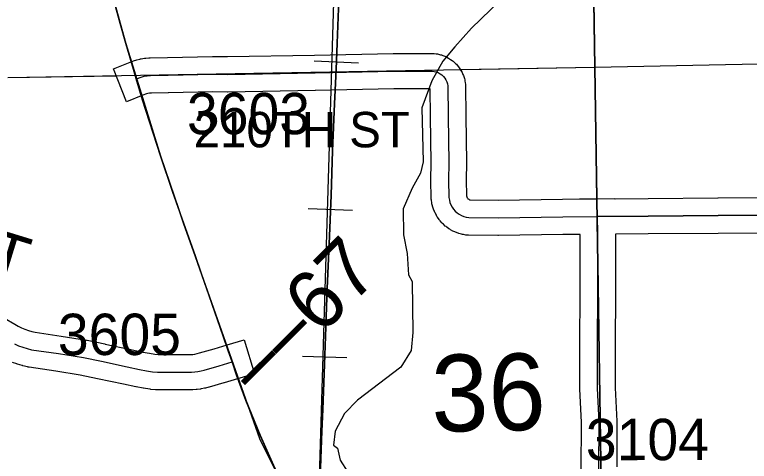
# Model space of a CAD drawing. Extents: x 23.6 to 68.7, y -63 to -29.
# Drawn here: x 43.662 to 44.905, y -45.271 to -44.515 of the extents above; entities that cross this region are included whole.
import ezdxf

# ---------------------------------------------------------------- set-up
doc = ezdxf.new("R2010")
doc.units = 0
for name, color, linetype in [('tdCoHydroRiver', 7, 'Continuous'), ('tdCoPriCL', 7, 'Continuous'), ('tdCoPrimary', 7, 'Continuous'), ('tdCoPriNonDiv', 7, 'Continuous'), ('tdCoPriNonDivCL', 7, 'Continuous'), ('tdCoRRCL', 7, 'Continuous'), ('tdCoSecRdNmbr', 7, 'Continuous'), ('tdCoSecRdTxt', 7, 'Continuous'), ('tdCoSecRteBand', 7, 'Continuous'), ('tdCoSecRteCL', 7, 'Continuous'), ('tdCoSectLine', 7, 'Continuous'), ('tdCoSectLinePart', 7, 'Continuous'), ('tdCoSectNmbr', 7, 'Continuous'), ('tdCoSurfEarth', 7, 'Continuous'), ('tdCoSurfGravel', 7, 'Continuous'), ('tdCoTwpBndry', 7, 'Continuous'), ('tdCoTwpBndryShd', 7, 'Continuous'), ('tdStHwyPriRefPost1', 7, 'Continuous')]:
    doc.layers.add(name, color=color, linetype=linetype)

msp = doc.modelspace()

# ---------------------------------------------------------------- linework, layer by layer
at = {"layer": 'tdCoHydroRiver'}
msp.add_lwpolyline([(44.5321, -44.444), (44.4352, -44.5381), (44.4071, -44.5699), (44.3868, -44.5938), (44.3681, -44.6271), (44.3512, -44.673), (44.3536, -44.7646), (44.3491, -44.7836), (44.3351, -44.8089), (44.3197, -44.8438), (44.3201, -44.888), (44.3267, -44.9195), (44.3286, -44.9558), (44.335, -44.9668), (44.3359, -45.0536), (44.333, -45.0836), (44.3159, -45.1122), (44.2422, -45.1682), (44.2204, -45.1905), (44.2049, -45.2206), (44.2019, -45.2443), (44.2083, -45.249), (44.2132, -45.2695), (44.226, -45.2899)], dxfattribs=at)
at = {"layer": 'tdCoPriCL'}
msp.add_lwpolyline([(44.1006, -45.2786), (44.0778, -45.2279), (44.0534, -45.1688), (44.0378, -45.1256), (44.0302, -45.1032), (44.0238, -45.0842), (44.0154, -45.0595), (43.9868, -44.9784), (43.9683, -44.9251), (43.9481, -44.8684), (43.9416, -44.8494), (43.9296, -44.8144), (43.9089, -44.754), (43.8788, -44.6598), (43.868, -44.6239), (43.8632, -44.608), (43.8502, -44.5643), (43.8408, -44.5303), (43.8312, -44.4953)], dxfattribs=at)
at = {"layer": 'tdCoPrimary'}
msp.add_line((43.9419, -44.8494), (43.9299, -44.8144), dxfattribs=at)
msp.add_line((43.9419, -44.8494), (43.9299, -44.8144), dxfattribs=at)
for points in [[(43.8412, -44.5303), (43.8316, -44.4953), (43.8281, -44.483)], [(43.8412, -44.5303), (43.8316, -44.4953), (43.8281, -44.483)], [(44.101, -45.2786), (44.0782, -45.2279), (44.0538, -45.1688), (44.0382, -45.1256), (44.0306, -45.1032), (44.0306, -45.1032), (44.0242, -45.0842), (44.0158, -45.0595), (43.9872, -44.9784), (43.9687, -44.9251), (43.9485, -44.8684), (43.9419, -44.8494), (43.9299, -44.8144), (43.9092, -44.754), (43.8792, -44.6598), (43.8684, -44.6239), (43.8636, -44.608), (43.8506, -44.5643), (43.8412, -44.5303), (43.8316, -44.4953)], [(43.9299, -44.8144), (43.9092, -44.754), (43.8792, -44.6598), (43.8684, -44.6239), (43.8636, -44.608), (43.8506, -44.5643), (43.8412, -44.5303)], [(43.9299, -44.8144), (43.9092, -44.754), (43.8792, -44.6598), (43.8684, -44.6239), (43.8636, -44.608), (43.8506, -44.5643), (43.8412, -44.5303)], [(44.0242, -45.0842), (44.0158, -45.0595), (43.9872, -44.9784), (43.9687, -44.9251), (43.9485, -44.8684), (43.9419, -44.8494)], [(44.0242, -45.0842), (44.0158, -45.0595), (43.9872, -44.9784), (43.9687, -44.9251), (43.9485, -44.8684), (43.9419, -44.8494)], [(44.2442, -45.5568), (44.2299, -45.5241), (44.2143, -45.4932), (44.1965, -45.4601), (44.1827, -45.4348), (44.1676, -45.4074), (44.1551, -45.384), (44.1419, -45.3601), (44.131, -45.3417), (44.118, -45.3122), (44.101, -45.2786), (44.0782, -45.2279), (44.0538, -45.1688), (44.0382, -45.1256), (44.0306, -45.1032), (44.0306, -45.1032), (44.0242, -45.0842)], [(44.2442, -45.5568), (44.2299, -45.5241), (44.2143, -45.4932), (44.1965, -45.4601), (44.1827, -45.4348), (44.1676, -45.4074), (44.1551, -45.384), (44.1419, -45.3601), (44.131, -45.3417), (44.118, -45.3122), (44.101, -45.2786), (44.0782, -45.2279), (44.0538, -45.1688), (44.0382, -45.1256), (44.0306, -45.1032), (44.0306, -45.1032), (44.0242, -45.0842)]]:
    msp.add_lwpolyline(points, dxfattribs=at)
at = {"layer": 'tdCoPriNonDiv'}
msp.add_lwpolyline([(43.842, -41.2171), (43.8469, -41.6452), (43.8511, -41.8543), (43.857, -42.2775), (43.8565, -42.481), (43.8614, -42.6879), (43.8703, -43.0672), (43.8718, -43.2778), (43.8756, -43.6222), (43.8803, -43.9459), (43.8749, -44.0154), (43.8628, -44.0916), (43.8167, -44.3227), (43.8123, -44.358), (43.8117, -44.3699), (43.8118, -44.3937), (43.8137, -44.4174), (43.8153, -44.4292), (43.8226, -44.4642), (43.8502, -44.5643), (43.9089, -44.754), (43.9481, -44.8684), (44.0764, -45.2331), (44.1307, -45.3417)], dxfattribs=at)
at = {"layer": 'tdCoPriNonDivCL'}
msp.add_lwpolyline([(44.1006, -45.2786), (44.0778, -45.2279), (44.0534, -45.1688), (44.0378, -45.1256), (44.0302, -45.1032), (44.0302, -45.1032), (44.0238, -45.0842), (44.0154, -45.0595), (43.9868, -44.9784), (43.9683, -44.9251), (43.9481, -44.8684), (43.9416, -44.8494), (43.9296, -44.8144), (43.9089, -44.754), (43.8788, -44.6598), (43.868, -44.6239), (43.8632, -44.608), (43.8502, -44.5643), (43.8408, -44.5303), (43.8312, -44.4953)], dxfattribs=at)
msp.add_lwpolyline([(44.1006, -45.2786), (44.0778, -45.2279), (44.0534, -45.1688), (44.0378, -45.1256), (44.0302, -45.1032), (44.0302, -45.1032), (44.0238, -45.0842), (44.0154, -45.0595), (43.9868, -44.9784), (43.9683, -44.9251), (43.9481, -44.8684), (43.9416, -44.8494), (43.9296, -44.8144), (43.9089, -44.754), (43.8788, -44.6598), (43.868, -44.6239), (43.8632, -44.608), (43.8502, -44.5643), (43.8408, -44.5303), (43.8312, -44.4953)], dxfattribs=at)
at = {"layer": 'tdCoRRCL'}
for p, q in [((44.244, -44.5972), (44.1691, -44.5941)), ((44.2341, -44.847), (44.1592, -44.8439)), ((44.2245, -45.0965), (44.1496, -45.094))]:
    msp.add_line(p, q, dxfattribs=at)
for points in [[(44.1759, -45.3735), (44.2205, -43.8945), (44.2286, -43.7429)], [(44.211, -44.4894), (44.2079, -44.5636), (44.2061, -44.6079), (44.2037, -44.6661), (44.2003, -44.746), (44.1977, -44.821), (44.1948, -44.8902), (44.1911, -44.9788), (44.19, -45.01), (44.1888, -45.0446), (44.1867, -45.1075), (44.1838, -45.184), (44.1822, -45.2202), (44.1793, -45.2981)], [(44.1793, -45.2981), (44.1822, -45.2202), (44.1838, -45.184), (44.1867, -45.1075), (44.1888, -45.0446), (44.19, -45.01), (44.1911, -44.9788), (44.1948, -44.8902), (44.1977, -44.821), (44.2003, -44.746), (44.2037, -44.6661), (44.2061, -44.6079), (44.2079, -44.5636), (44.211, -44.4894)]]:
    msp.add_lwpolyline(points, dxfattribs=at)
at = {"layer": 'tdCoSecRteBand'}
for points in [[(44.621, -45.2869), (44.6213, -45.2057), (44.6186, -45.1489), (44.6185, -45.1482), (44.6185, -45.1475), (44.6185, -45.0865), (44.6185, -45.0864), (44.6185, -45.0863), (44.6192, -44.9732), (44.6189, -44.8873), (44.59, -44.8875), (44.4809, -44.8893), (44.4805, -44.8893), (44.4801, -44.8893), (44.4303, -44.8888), (44.428, -44.8887), (44.4259, -44.8884), (44.4216, -44.8877), (44.4199, -44.8875), (44.4183, -44.887), (44.4141, -44.8858), (44.4125, -44.8854), (44.4109, -44.8847), (44.4069, -44.8831), (44.4053, -44.8824), (44.4038, -44.8816), (44.4, -44.8795), (44.3985, -44.8787), (44.3971, -44.8777), (44.3936, -44.8752), (44.3922, -44.8742), (44.3909, -44.8731), (44.3878, -44.8702), (44.3865, -44.8691), (44.3853, -44.8678), (44.3825, -44.8646), (44.3814, -44.8633), (44.3804, -44.8618), (44.3779, -44.8583), (44.3769, -44.8569), (44.3761, -44.8554), (44.3741, -44.8516), (44.3733, -44.8501), (44.3726, -44.8485), (44.3711, -44.8445), (44.3704, -44.8429), (44.37, -44.8412), (44.3689, -44.8371), (44.3684, -44.8354), (44.3682, -44.8337), (44.3675, -44.8295), (44.3672, -44.8276), (44.3672, -44.8257), (44.3665, -44.7953), (44.3665, -44.7948), (44.3665, -44.7943), (44.3669, -44.7665), (44.3659, -44.6873), (44.3653, -44.6408), (44.3423, -44.6408), (44.3037, -44.641), (44.1711, -44.6438), (44.171, -44.6438), (44.171, -44.6438), (44.0232, -44.6463), (44.0227, -44.6463), (44.0222, -44.6463), (43.9979, -44.6459), (43.9225, -44.6476), (43.9224, -44.6476), (43.9223, -44.6476), (43.8938, -44.6481), (43.8907, -44.6484), (43.8876, -44.6489), (43.8853, -44.6495), (43.8793, -44.6518), (43.8514, -44.6628), (43.8295, -44.6069), (43.8575, -44.5959), (43.8653, -44.5929), (43.8671, -44.5922), (43.8689, -44.5917), (43.8742, -44.5904), (43.8753, -44.5901), (43.8765, -44.5899), (43.8818, -44.589), (43.883, -44.5888), (43.8841, -44.5887), (43.8895, -44.5882), (43.8906, -44.5881), (43.8917, -44.5881), (43.9212, -44.5876), (43.9971, -44.5859), (43.9977, -44.5859), (43.9982, -44.5859), (44.0227, -44.5863), (44.1699, -44.5838), (44.3027, -44.581), (44.3029, -44.581), (44.3032, -44.581), (44.3422, -44.5808), (44.3422, -44.5808), (44.3423, -44.5808), (44.3686, -44.5808), (44.3703, -44.5808), (44.372, -44.581), (44.3756, -44.5815), (44.3775, -44.5817), (44.3794, -44.5821), (44.3829, -44.583), (44.3848, -44.5835), (44.3866, -44.5842), (44.39, -44.5855), (44.3918, -44.5862), (44.3935, -44.5871), (44.3966, -44.5889), (44.3983, -44.5898), (44.3999, -44.5909), (44.4028, -44.593), (44.4044, -44.5942), (44.4058, -44.5955), (44.4084, -44.598), (44.4098, -44.5993), (44.411, -44.6008), (44.4133, -44.6036), (44.4146, -44.6051), (44.4156, -44.6067), (44.4175, -44.6098), (44.4185, -44.6115), (44.4193, -44.6132), (44.4208, -44.6165), (44.4216, -44.6183), (44.4222, -44.6201), (44.4233, -44.6236), (44.4238, -44.6254), (44.4242, -44.6273), (44.4248, -44.6309), (44.4252, -44.6332), (44.4252, -44.6356), (44.4259, -44.6866), (44.4259, -44.6866), (44.4259, -44.6866), (44.4269, -44.7662), (44.4269, -44.7665), (44.4269, -44.7669), (44.4265, -44.7945), (44.4271, -44.8225), (44.4272, -44.8232), (44.4275, -44.824), (44.4278, -44.8247), (44.4282, -44.8255), (44.4286, -44.8261), (44.4292, -44.8268), (44.4298, -44.8273), (44.4305, -44.8278), (44.4312, -44.8282), (44.432, -44.8285), (44.4328, -44.8287), (44.4331, -44.8288), (44.4803, -44.8293), (44.5892, -44.8275), (44.5893, -44.8275), (44.5895, -44.8275), (44.6182, -44.8273), (44.6481, -44.8271), (44.6779, -44.8265), (44.6779, -44.8269), (44.6782, -44.8269), (44.734, -44.8265), (44.8523, -44.8255), (44.8524, -44.8255), (44.8524, -44.8255), (45.0111, -44.8247)], [(45.0114, -44.8847), (44.8528, -44.8855), (44.7344, -44.8865), (44.7344, -44.8865), (44.7344, -44.8865), (44.6789, -44.8869), (44.6792, -44.9731), (44.6792, -44.9733), (44.6792, -44.9734), (44.6785, -45.0866), (44.6785, -45.1468), (44.6813, -45.2036), (44.6813, -45.2044), (44.6813, -45.2052), (44.681, -45.2807)], [(43.6449, -45.0294), (43.6626, -45.0395), (43.6685, -45.0427), (43.6741, -45.0454), (43.6798, -45.0478), (43.6856, -45.0499), (43.6916, -45.0517), (43.6969, -45.053), (43.7408, -45.0594), (43.741, -45.0594), (43.7413, -45.0595), (43.7837, -45.0664), (43.7843, -45.0665), (43.785, -45.0666), (43.8151, -45.0728), (43.8152, -45.0729), (43.8153, -45.0729), (43.8589, -45.0824), (43.8793, -45.0866), (43.8903, -45.0886), (43.8994, -45.09), (43.9051, -45.0906), (43.9157, -45.0905), (43.916, -45.0904), (43.9163, -45.0904), (43.9562, -45.0907), (43.9604, -45.0906), (43.9639, -45.0904), (43.9674, -45.0899), (43.9709, -45.0892), (43.975, -45.0881), (43.9998, -45.081), (44.0221, -45.0744), (44.0508, -45.0659), (44.0679, -45.1234), (44.0391, -45.1319), (44.0167, -45.1386), (44.0165, -45.1387), (44.0163, -45.1387), (43.9912, -45.1459), (43.991, -45.1459), (43.9907, -45.146), (43.9855, -45.1474), (43.9846, -45.1476), (43.9837, -45.1478), (43.9784, -45.1489), (43.9775, -45.149), (43.9766, -45.1492), (43.9713, -45.1499), (43.9703, -45.15), (43.9694, -45.1501), (43.964, -45.1505), (43.9631, -45.1506), (43.9622, -45.1506), (43.9568, -45.1507), (43.9565, -45.1507), (43.9562, -45.1507), (43.9163, -45.1504), (43.9043, -45.1506), (43.9025, -45.1507), (43.9008, -45.1505), (43.8926, -45.1497), (43.8917, -45.1496), (43.8909, -45.1494), (43.8805, -45.1478), (43.8802, -45.1477), (43.8798, -45.1477), (43.8682, -45.1455), (43.8679, -45.1455), (43.8675, -45.1454), (43.8467, -45.1411), (43.8465, -45.1411), (43.8463, -45.1411), (43.8027, -45.1316), (43.7734, -45.1255), (43.7319, -45.1187), (43.6868, -45.1122), (43.6853, -45.112), (43.6838, -45.1116), (43.6763, -45.1097), (43.6756, -45.1095), (43.6748, -45.1093), (43.6674, -45.1071), (43.6667, -45.1068), (43.666, -45.1066), (43.6587, -45.104)]]:
    msp.add_lwpolyline(points, dxfattribs=at)
at = {"layer": 'tdCoSecRteCL'}
for points in [[(43.8684, -44.6239), (43.8762, -44.6208), (43.8815, -44.6195), (43.8868, -44.6186), (43.8922, -44.6181), (43.9218, -44.6176), (43.9978, -44.6159), (44.0227, -44.6163), (44.1705, -44.6138), (44.3033, -44.611), (44.3423, -44.6108), (44.3686, -44.6108), (44.3722, -44.6113), (44.3757, -44.6121), (44.3791, -44.6134), (44.3823, -44.6152), (44.3852, -44.6173), (44.3878, -44.6198), (44.3901, -44.6226), (44.392, -44.6257), (44.3935, -44.629), (44.3946, -44.6324), (44.3952, -44.636), (44.3959, -44.687), (44.3969, -44.7665), (44.3965, -44.7947), (44.3972, -44.8251), (44.3978, -44.8293), (44.3989, -44.8334), (44.4005, -44.8374), (44.4025, -44.8412), (44.405, -44.8447), (44.4078, -44.8479), (44.411, -44.8508), (44.4145, -44.8533), (44.4183, -44.8553), (44.4222, -44.8569), (44.4263, -44.8581), (44.4306, -44.8588), (44.4804, -44.8593), (44.5897, -44.8575), (44.6484, -44.8571)], [(45.0112, -44.8547), (44.8526, -44.8555), (44.7342, -44.8565), (44.6484, -44.8571)], [(44.6594, -45.6064), (44.6591, -45.6003), (44.6582, -45.4937), (44.6571, -45.3744), (44.6558, -45.2978), (44.651, -45.2871), (44.6513, -45.205), (44.6485, -45.1475), (44.6485, -45.0865), (44.6492, -44.9732), (44.6489, -44.8802), (44.6485, -44.8622), (44.6484, -44.8571)], [(43.6618, -45.0728), (43.6689, -45.0757), (43.6762, -45.0784), (43.6836, -45.0806), (43.6911, -45.0825), (43.7365, -45.0891), (43.7789, -45.096), (43.809, -45.1022), (43.8527, -45.1118), (43.8736, -45.116), (43.8852, -45.1182), (43.8956, -45.1198), (43.9038, -45.1206), (43.9162, -45.1204), (43.9563, -45.1207), (43.9617, -45.1206), (43.9671, -45.1202), (43.9725, -45.1195), (43.9778, -45.1184), (43.983, -45.117), (44.0081, -45.1098), (44.0306, -45.1032)]]:
    msp.add_lwpolyline(points, dxfattribs=at)
at = {"layer": 'tdCoSectLine'}
for points in [[(44.6289, -43.6086), (44.6438, -44.6042)], [(44.6438, -44.6042), (45.6121, -44.5846)], [(43.6508, -44.6219), (44.6438, -44.6042)], [(44.6438, -44.6042), (44.659, -45.6063)]]:
    msp.add_lwpolyline(points, dxfattribs=at)
at = {"layer": 'tdCoSectLinePart'}
for points in [[(44.6294, -43.6386), (44.6438, -44.6042)], [(44.6438, -44.6042), (45.6121, -44.5846)], [(44.4158, -44.6083), (44.6438, -44.6042)], [(44.6438, -44.6042), (44.6472, -44.8271)], [(43.6508, -44.6219), (43.8338, -44.6187)]]:
    msp.add_lwpolyline(points, dxfattribs=at)
at = {"layer": 'tdCoSurfEarth'}
msp.add_lwpolyline([(44.6594, -45.6064), (44.6591, -45.6003), (44.6582, -45.4937), (44.6571, -45.3744), (44.6558, -45.2978), (44.651, -45.2871), (44.6513, -45.205), (44.6485, -45.1475), (44.6485, -45.0865), (44.6492, -44.9732), (44.6489, -44.8802), (44.6485, -44.8622), (44.6484, -44.8571)], dxfattribs=at)
at = {"layer": 'tdCoSurfGravel'}
for points in [[(43.8684, -44.6239), (43.8762, -44.6208), (43.8815, -44.6195), (43.8868, -44.6186), (43.8922, -44.6181), (43.9218, -44.6176), (43.9978, -44.6159), (44.0227, -44.6163), (44.1705, -44.6138), (44.3033, -44.611), (44.3423, -44.6108), (44.3686, -44.6108), (44.3722, -44.6113), (44.3757, -44.6121), (44.3791, -44.6134), (44.3823, -44.6152), (44.3852, -44.6173), (44.3878, -44.6198), (44.3901, -44.6226), (44.392, -44.6257), (44.3935, -44.629), (44.3946, -44.6324), (44.3952, -44.636), (44.3959, -44.687), (44.3969, -44.7665), (44.3965, -44.7947), (44.3972, -44.8251), (44.3978, -44.8293), (44.3989, -44.8334), (44.4005, -44.8374), (44.4025, -44.8412), (44.405, -44.8447), (44.4078, -44.8479), (44.411, -44.8508), (44.4145, -44.8533), (44.4183, -44.8553), (44.4222, -44.8569), (44.4263, -44.8581), (44.4306, -44.8588), (44.4804, -44.8593), (44.5897, -44.8575), (44.6484, -44.8571)], [(44.6484, -44.8571), (44.7342, -44.8565), (44.8526, -44.8555), (45.0112, -44.8547), (45.1776, -44.8542), (45.3338, -44.8538), (45.3677, -44.8542), (45.5102, -44.8537), (45.5788, -44.8533), (45.5831, -44.8536), (45.5874, -44.8543), (45.5916, -44.8555), (45.5956, -44.8572), (45.5994, -44.8593), (45.6029, -44.8619), (45.6061, -44.8648), (45.609, -44.8681), (45.6115, -44.8717)], [(43.6618, -45.0728), (43.6689, -45.0757), (43.6762, -45.0784), (43.6836, -45.0806), (43.6911, -45.0825), (43.7365, -45.0891), (43.7789, -45.096), (43.809, -45.1022), (43.8527, -45.1118), (43.8736, -45.116), (43.8852, -45.1182), (43.8956, -45.1198), (43.9038, -45.1206), (43.9162, -45.1204), (43.9563, -45.1207), (43.9617, -45.1206), (43.9671, -45.1202), (43.9725, -45.1195), (43.9778, -45.1184), (43.983, -45.117), (44.0081, -45.1098), (44.0306, -45.1032)]]:
    msp.add_lwpolyline(points, dxfattribs=at)
at = {"layer": 'tdCoTwpBndry'}
msp.add_lwpolyline([(44.6472, -44.8271), (44.6438, -44.6042), (44.6294, -43.6386)], dxfattribs=at)
at = {"layer": 'tdCoTwpBndryShd'}
msp.add_lwpolyline([(45.4662, -47.5782), (45.2886, -47.5798), (45.2913, -47.032), (44.6825, -47.037), (44.6731, -46.5813), (44.659, -45.6063), (44.6438, -44.6042), (44.6289, -43.6086), (44.6126, -42.6121), (44.6006, -41.6086), (44.596, -40.6132), (44.5679, -39.6075), (44.5586, -38.6082), (44.5434, -37.6076), (44.5249, -36.6101), (44.5204, -35.6065), (44.4936, -34.6124), (44.4817, -33.64)], dxfattribs=at)

# ---------------------------------------------------------------- texts
at = {"layer": 'tdCoSecRdNmbr'}
for s, rotation, p in [('3603', 0.0343, (43.9539, -44.7178)), ('3605', 0.0341, (43.7355, -45.0916)), ('3104', 0.0348, (44.6288, -45.2696))]:
    msp.add_text(s, height=0.07, rotation=rotation, dxfattribs=at).set_placement(p)
at = {"layer": 'tdCoSecRdTxt'}
msp.add_text('210TH ST', height=0.06, dxfattribs=at).set_placement((43.9653, -44.7399))
msp.add_text('210TH ST', height=0.08, rotation=342.8951, dxfattribs=at).set_placement((43.2057, -44.8299))
at = {"layer": 'tdCoSectNmbr'}
msp.add_text('36', height=0.13, rotation=1.0345, dxfattribs=at).set_placement((44.3683, -45.2216))
at = {"layer": 'tdStHwyPriRefPost1'}
msp.add_text('‒‒67', height=0.1, rotation=45, dxfattribs=at).set_placement((44.0747, -45.1651))

doc.saveas('drawing.dxf')
